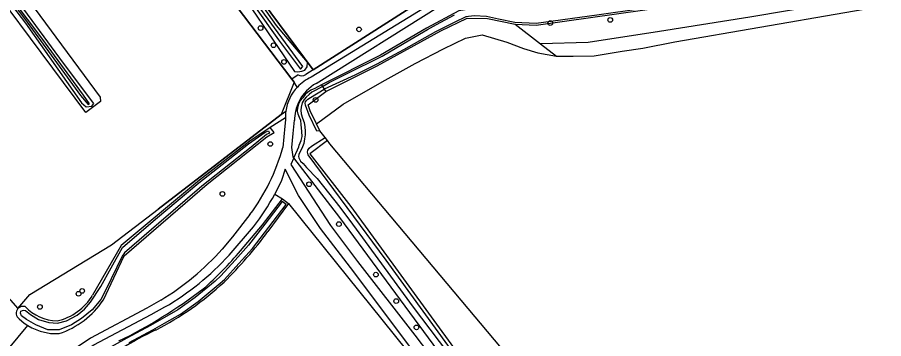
# Model space of a CAD drawing. Extents: x 159628 to 160723, y 388176 to 389416.
# Drawn here: x 160204.9 to 160387.1, y 388915 to 388982.4 of the extents above; entities that cross this region are included whole.
import ezdxf

# ---------------------------------------------------------------- set-up
doc = ezdxf.new("R2010")
doc.units = 0
for name, color, linetype in [('IMGEO_Berm_groen', 7, 'Continuous'), ('IMGEO_Boom', 7, 'Continuous'), ('IMGEO_Bouwland', 7, 'Continuous'), ('IMGEO_Grasland_agrarisch', 7, 'Continuous'), ('IMGEO_Grasland_overig', 7, 'Continuous'), ('IMGEO_Groenvoorziening', 7, 'Continuous'), ('IMGEO_Hek', 7, 'Continuous'), ('IMGEO_Loofbos', 7, 'Continuous'), ('IMGEO_Oever', 7, 'Continuous'), ('IMGEO_Voetpad_halfverhard', 7, 'Continuous'), ('IMGEO_Waterloop', 7, 'Continuous')]:
    doc.layers.add(name, color=color, linetype=linetype)

msp = doc.modelspace()

# ---------------------------------------------------------------- linework, layer by layer
at = {"layer": 'IMGEO_Berm_groen'}
for points in [[(160251.85, 388933.43), (160256.49, 388938.89), (160260.67, 388944.33)], [(160259.06, 388945.3), (160260.67, 388944.33)]]:
    msp.add_lwpolyline(points, dxfattribs=at)
for centre, radius, start, end in [((160194.5, 388981.6), 74.89, 311.3797, 319.9709), ((160177.88, 389012.89), 109.66, 296.1969, 307.0866)]:
    msp.add_arc(centre, radius, start, end, dxfattribs=at)
at = {"layer": 'IMGEO_Boom'}
for centre in [(160329.57, 388981.89), (160256.06, 388980.18), (160276.76, 388979.91), (160316.97, 388981.22), (160258.78, 388976.56), (160260.99, 388973.06), (160267.63, 388965.1), (160258.1, 388955.84), (160266.27, 388947.38), (160248.05, 388945.35), (160272.53, 388939.02), (160280.31, 388928.41), (160217.79, 388924.39), (160218.56, 388924.99), (160209.67, 388921.64), (160284.58, 388922.86), (160288.83, 388917.35)]:
    msp.add_circle(centre, 0.489, dxfattribs=at)
at = {"layer": 'IMGEO_Bouwland'}
for points in [[(160268.54, 388958.6), (160267.82, 388960.08)], [(160270.11, 388956.55), (160269.62, 388957.2)]]:
    msp.add_lwpolyline(points, dxfattribs=at)
at = {"layer": 'IMGEO_Grasland_agrarisch'}
for points in [[(160201.97, 388924.81), (160205.04, 388921.29)], [(160205.29, 388919.11), (160206.37, 388918.22), (160207.1, 388917.77)]]:
    msp.add_lwpolyline(points, dxfattribs=at)
msp.add_arc((160206.23, 388920.33), 1.54, 140.9266, 232.3926, dxfattribs=at)
at = {"layer": 'IMGEO_Grasland_overig'}
for points in [[(160309.61, 388981.01), (160314, 388980.8), (160348.29, 388985.64), (160383.5, 388991.07)], [(160300.89, 388984.3), (160297.78, 388983.79), (160290.95, 388980.14), (160281.29, 388974.47), (160268.85, 388968.25)], [(160269.8, 388966.86), (160280.59, 388972.23), (160293.97, 388979.62), (160299.52, 388982.27), (160303.79, 388982.22), (160309.61, 388981.01)], [(160309.61, 388981.01), (160314.9, 388976.9)], [(160267.82, 388960.08), (160273.45, 388964.21), (160281.66, 388968.88), (160288.57, 388972.72), (160294.55, 388975.84), (160299.18, 388978.07), (160302.65, 388978.78), (160307.86, 388977.2), (160311.33, 388975.88), (160314.33, 388974.95), (160318.31, 388974.25)], [(160268.85, 388968.25), (160267.48, 388967.47), (160266.63, 388967.12), (160265.96, 388966.66), (160265.47, 388966.23), (160264.93, 388965.52), (160264.42, 388964.87), (160264.06, 388964.18), (160263.86, 388963.4), (160263.84, 388963.18)], [(160267.82, 388960.08), (160266.5, 388962.81), (160266.09, 388964.08), (160269.8, 388966.86)], [(160205.04, 388921.29), (160207.58, 388924.23), (160224.71, 388934.66), (160234.52, 388942.17), (160260.42, 388962.03), (160261.37, 388962.76)], [(160263.08, 388952.91), (160263.83, 388954.6), (160264.08, 388955.26), (160264.21, 388955.6), (160264.6, 388956.56), (160264.79, 388957.39), (160264.77, 388958.48), (160264.62, 388959.9), (160264.55, 388960.75), (160264.26, 388961.4), (160263.95, 388962.08), (160263.81, 388962.72), (160263.84, 388963.18)], [(160263.84, 388963.18), (160263.42, 388962.75)], [(160258.11, 388959.27), (160253.84, 388956.47), (160243.24, 388948.28), (160226.74, 388934.52), (160220.74, 388924.14)]]:
    msp.add_lwpolyline(points, dxfattribs=at)
for centre, radius, start, end in [((160210.83, 388929.93), 11.48, 282.277, 329.7102), ((160206.18, 388920.13), 1.63, 75.4086, 134.3298), ((160213.4, 388927.99), 9.27, 222.6592, 269.2014)]:
    msp.add_arc(centre, radius, start, end, dxfattribs=at)
at = {"layer": 'IMGEO_Groenvoorziening'}
for points in [[(160365.72, 388814.15), (160362.16, 388818.02), (160331.77, 388860.36), (160272.72, 388940.38), (160263.08, 388952.91)], [(160260.67, 388944.33), (160261.92, 388943.37)]]:
    msp.add_lwpolyline(points, dxfattribs=at)
at = {"layer": 'IMGEO_Hek'}
for points in [[(160267.13, 388971.41), (160245.9, 389000), (160237.72, 389010.87), (160228.05, 389023.2), (160202.97, 389057.6), (160184.64, 389081.77)], [(160181.08, 389076.94), (160239.43, 389000), (160262.61, 388969.44)], [(160154.08, 389057.72), (160196.92, 389000), (160222.37, 388965.7), (160222.4, 388964.74), (160219.3, 388962.48), (160191.3, 389000), (160150.33, 389054.9)], [(160289.25, 388988.5), (160290.77, 388986.55), (160267.13, 388971.41)], [(160262.61, 388969.44), (160263.1, 388968.79), (160260.42, 388962.03), (160234.52, 388942.17)], [(160207.58, 388924.23), (160224.71, 388934.66), (160234.52, 388942.17)], [(160205.04, 388921.29), (160207.58, 388924.23)]]:
    msp.add_lwpolyline(points, dxfattribs=at)
at = {"layer": 'IMGEO_Loofbos'}
for points in [[(160185.35, 389080.82), (160202.97, 389057.6), (160228.05, 389023.2), (160237.72, 389010.87), (160245.9, 389000), (160267.13, 388971.41)], [(160262.61, 388969.44), (160239.43, 389000), (160180.47, 389077.74)], [(160263.17, 388971.08), (160263.91, 388971), (160264.76, 388971.11), (160265.39, 388971.35), (160265.84, 388972.02), (160265.91, 388973.04), (160259.43, 388980.69), (160254.22, 388988.13), (160245.36, 389000), (160241.93, 389004.59), (160237.97, 389009.57), (160233.38, 389015.47), (160229.66, 389020.36), (160223.11, 389029.76), (160208.26, 389050.17), (160189.59, 389073.56)], [(160154.08, 389057.72), (160196.92, 389000), (160222.37, 388965.7), (160222.4, 388964.74), (160219.3, 388962.48), (160191.3, 389000), (160150.33, 389054.9)], [(160155.54, 389053.21), (160155.15, 389053.5), (160154.74, 389053.74), (160154.07, 389053.85), (160153.69, 389053.66), (160153.53, 389053.16), (160153.57, 389052.67), (160155.57, 389050.19), (160167.63, 389033.23), (160192.2, 389000), (160206.61, 388981.23), (160218.44, 388964.47), (160219.42, 388963.65), (160220.62, 388963.77), (160220.99, 388964.36), (160214.6, 388972.8), (160194.62, 389000), (160155.54, 389053.21)], [(160204.59, 389049.5), (160216.62, 389034.91), (160223.7, 389025.46), (160228.13, 389019.3), (160235.26, 389008.73), (160243.23, 389000), (160248.71, 388992.39), (160263.17, 388971.08)], [(160267.13, 388971.41), (160290.77, 388986.55)], [(160267.13, 388971.41), (160265.56, 388970.41)], [(160263.94, 388970.37), (160262.61, 388969.44)], [(160263.79, 388967.8), (160263.1, 388968.79), (160262.61, 388969.44)], [(160261.28, 388961.35), (160258.11, 388959.27)], [(160223.01, 388923.1), (160227.38, 388932.39), (160244.87, 388947.39), (160257.41, 388957.36), (160258.9, 388958.26), (160258.11, 388959.27)], [(160270.11, 388956.55), (160266.44, 388953.76), (160275.02, 388942.7), (160364.75, 388819.69), (160368.61, 388815.34)], [(160409.2, 388805.48), (160406.91, 388806.02), (160395.51, 388808.7), (160390.16, 388814.74), (160374.84, 388832.04), (160270.64, 388955.87), (160270.11, 388956.55)], [(160261.92, 388943.37), (160257.62, 388937.49)], [(160261.92, 388943.37), (160291.68, 388906.46), (160297.69, 388896.64)], [(160180.7, 388885.82), (160198.61, 388907.55), (160207.1, 388917.77)], [(160207.1, 388917.77), (160207.96, 388917.24), (160209.72, 388916.53), (160211.89, 388916.09), (160213.72, 388916.04)]]:
    msp.add_lwpolyline(points, dxfattribs=at)
for centre, radius, start, end in [((160264.72, 388971.64), 1.49, 238.3979, 304.3637), ((160183.34, 388992.7), 92.55, 314.6517, 323.3798), ((160204.63, 388974.04), 64.35, 297.1729, 312.8416), ((160208.1, 388933.08), 17.94, 288.2626, 326.2061), ((160270.39, 388841.45), 83.67, 115.7682, 127.0992)]:
    msp.add_arc(centre, radius, start, end, dxfattribs=at)
at = {"layer": 'IMGEO_Oever'}
for points in [[(160268.85, 388968.25), (160269.06, 388967.94)], [(160269.46, 388967.35), (160269.8, 388966.86)]]:
    msp.add_lwpolyline(points, dxfattribs=at)
at = {"layer": 'IMGEO_Voetpad_halfverhard'}
for points in [[(160291.82, 388985.2), (160266.71, 388969.85)], [(160267.73, 388968.56), (160293.88, 388984.92)], [(160261.28, 388961.35), (160261.3, 388960.91), (160261.17, 388959.61), (160260.72, 388955.11)], [(160263.08, 388952.91), (160262.9, 388953.14), (160262.66, 388955.13), (160262.95, 388958.03), (160263.2, 388960.81)], [(160263.08, 388952.91), (160262.46, 388951.52), (160270.75, 388938.75), (160276.44, 388931.2), (160288.46, 388915.69), (160297.12, 388904.4), (160306.55, 388891.2), (160311.62, 388884.65), (160320.97, 388871.29), (160332.33, 388855.74), (160342.92, 388841.29), (160349.96, 388831.58), (160352.9, 388827.81), (160358.3, 388821.9), (160360.26, 388819.5), (160364.32, 388814.36)], [(160356.79, 388815.46), (160355.61, 388820.33), (160353.93, 388822.58), (160351.98, 388824.72), (160346.43, 388832.22), (160342.47, 388837.8), (160339.58, 388841.82), (160332.22, 388851.74), (160321.32, 388866.31), (160314.38, 388875.54), (160307.44, 388884.71), (160299.23, 388896.94), (160294.48, 388903.82), (160290.9, 388908.77), (160284.63, 388917.05), (160275.68, 388929.02), (160268.65, 388938.1), (160264.04, 388945), (160261.25, 388950.53), (160260.46, 388948.16), (160259.06, 388945.3)], [(160253.83, 388941.04), (160250.19, 388936.38), (160248.01, 388933.76)], [(160249.43, 388932.52), (160254.6, 388938.45)], [(160235.07, 388923.03), (160232.14, 388921.39), (160220.28, 388915.1), (160216.64, 388912.65), (160213.39, 388910.31)], [(160214.26, 388909.04), (160217.47, 388911.47), (160221.03, 388913.7), (160233.09, 388920.06), (160235.95, 388921.63)]]:
    msp.add_lwpolyline(points, dxfattribs=at)
for centre, radius, start, end in [((160270.44, 388961.48), 9.17, 114.0338, 136.4663), ((160270.43, 388961.5), 9.14, 136.4859, 172.1065), ((160272.15, 388960.78), 8.95, 119.5444, 152.1956), ((160272.16, 388960.78), 8.96, 152.2579, 167.2827), ((160270.45, 388961.5), 9.17, 172.0961, 180.8935), ((160272.22, 388960.78), 9.01, 167.3716, 179.8446), ((160220.93, 388965.85), 41.21, 322.9789, 344.8921), ((160211.85, 388971.23), 53.86, 322.5175, 331.2221), ((160204.91, 388972.52), 57.96, 301.3574, 318.0303), ((160208.56, 388969.31), 54.99, 299.8691, 318.004)]:
    msp.add_arc(centre, radius, start, end, dxfattribs=at)
at = {"layer": 'IMGEO_Waterloop'}
for points in [[(160196.92, 389062.91), (160187.65, 389074.78), (160186.05, 389076.69), (160185.82, 389076.79), (160185.58, 389076.68), (160185.45, 389076.51), (160185.46, 389076.35), (160187.11, 389074.38), (160196.34, 389062.77), (160198.68, 389059.42), (160207.8, 389047.89), (160211.32, 389042.74), (160225, 389024.99), (160228.75, 389019.64), (160234.59, 389012.02), (160243.97, 388999.99), (160259.8, 388977.71), (160264.44, 388971.55), (160264.95, 388972.1), (160244.41, 389000.2), (160229.12, 389020.04), (160225.28, 389025.4), (160208.24, 389048.39), (160196.92, 389062.91)], [(160318.31, 388974.25), (160321.76, 388974.27), (160326.22, 388974.36), (160332.07, 388975.32), (160336.42, 388975.95), (160343.17, 388977.29), (160396.77, 388986.61), (160435.55, 388993), (160443, 388994.1), (160443.64, 388994.03), (160443.78, 388993.71), (160443.84, 388993.14), (160443.84, 388986.9), (160444.22, 388986.31), (160445.03, 388985.96)], [(160198.33, 388992.84), (160206.44, 388982.19), (160218.22, 388966.02), (160219.8, 388964.15), (160220.07, 388964.24), (160218.81, 388966.09), (160210.05, 388978.04), (160201, 388990.11)], [(160383.02, 388991.4), (160382.97, 388991.31), (160382.9, 388991.22), (160368.87, 388989.12), (160351.99, 388986.58), (160336.17, 388984.23), (160326.78, 388982.89), (160314, 388981.14), (160309.54, 388981.37), (160306.09, 388982.05), (160303.55, 388982.59), (160301, 388982.73), (160299.2, 388982.53), (160296.92, 388981.45), (160292.82, 388979.39), (160286.09, 388975.64), (160280.53, 388972.61), (160275.85, 388970.26), (160269.46, 388967.35)], [(160406.87, 388990.94), (160382.29, 388986.48), (160358.94, 388982.46), (160339.9, 388979.44), (160324.97, 388977.17), (160314.9, 388976.9)], [(160269.06, 388967.94), (160270.5, 388968.78), (160274.98, 388970.98), (160280.78, 388973.88), (160281.63, 388974.27), (160287.43, 388977.73), (160291.15, 388979.9), (160293.08, 388980.95), (160296.83, 388982.97)], [(160314.9, 388976.9), (160318.31, 388974.25)], [(160269.06, 388967.94), (160267.69, 388967.15), (160266.84, 388966.72), (160266.25, 388966.26), (160265.63, 388965.66), (160265.22, 388965.2), (160264.83, 388964.48), (160264.59, 388963.57), (160264.5, 388962.91), (160264.59, 388962.15), (160264.91, 388961.24), (160265.22, 388960.36), (160265.37, 388959.46), (160265.43, 388958.54), (160265.43, 388957.75), (160265.32, 388956.9), (160265.14, 388955.93), (160264.73, 388954.93), (160264.34, 388954.13), (160264.12, 388953.62), (160264.05, 388953.21), (160264.08, 388952.95), (160264.22, 388952.64), (160264.47, 388952.27), (160265, 388951.74), (160265.69, 388950.93), (160267.97, 388948.58), (160272.71, 388942.61), (160275.41, 388939.04), (160288.17, 388921.6), (160297.11, 388909.73)], [(160269.06, 388967.94), (160269.46, 388967.35)], [(160268.54, 388958.6), (160267.91, 388958.56), (160266.25, 388961.9), (160265.48, 388964.02), (160265.46, 388964.39), (160265.54, 388964.68), (160265.69, 388964.95), (160265.97, 388965.25), (160266.53, 388965.62), (160269.46, 388967.35)], [(160257.7, 388958.62), (160257.95, 388958.1), (160257.34, 388957.81), (160254.06, 388955.17), (160243.73, 388946.97), (160234.64, 388939.23), (160227.44, 388932.96), (160226.96, 388932.26), (160223.51, 388925.21), (160222.48, 388923.18), (160220.68, 388921), (160218.41, 388919.21), (160216.31, 388917.9), (160213.73, 388916.81), (160211.35, 388916.85), (160208.79, 388917.85), (160206.86, 388918.99), (160205.81, 388919.8), (160205.56, 388920.3), (160205.66, 388920.72), (160205.98, 388920.92), (160206.31, 388920.96), (160206.62, 388920.89), (160207.67, 388920.02), (160209.36, 388919.02), (160211.53, 388918.36), (160213.38, 388918.21), (160215.27, 388918.74), (160217.52, 388919.94), (160219.06, 388921.15), (160220.31, 388922.63), (160222.47, 388925.92), (160224.62, 388929.85), (160227.04, 388934.12), (160233.97, 388940.03), (160243.07, 388947.7), (160253.52, 388955.89), (160257.05, 388958.3), (160257.7, 388958.62)], [(160269.62, 388957.2), (160268.54, 388958.6)], [(160314.17, 388887.85), (160282.5, 388931.42), (160266.05, 388953.56), (160265.93, 388954.16), (160266.03, 388954.52), (160266.3, 388954.95), (160266.8, 388955.4), (160269.62, 388957.2)], [(160261.45, 388943.11), (160260.62, 388943.75), (160256.96, 388939.02), (160253.53, 388934.58), (160250.74, 388931.42), (160247.71, 388928.13), (160246.5, 388927.03), (160242.32, 388923.62), (160238.66, 388921.03), (160235.35, 388919.12), (160232.9, 388917.75), (160227.92, 388915.09), (160224.67, 388913.23)], [(160228.43, 388914.17), (160233.4, 388916.83), (160235.86, 388918.21), (160239.23, 388920.15), (160242.96, 388922.79), (160247.18, 388926.24), (160248.45, 388927.39), (160251.52, 388930.72), (160254.34, 388933.91), (160257.79, 388938.38), (160261.45, 388943.11)]]:
    msp.add_lwpolyline(points, dxfattribs=at)

doc.saveas('drawing.dxf')
